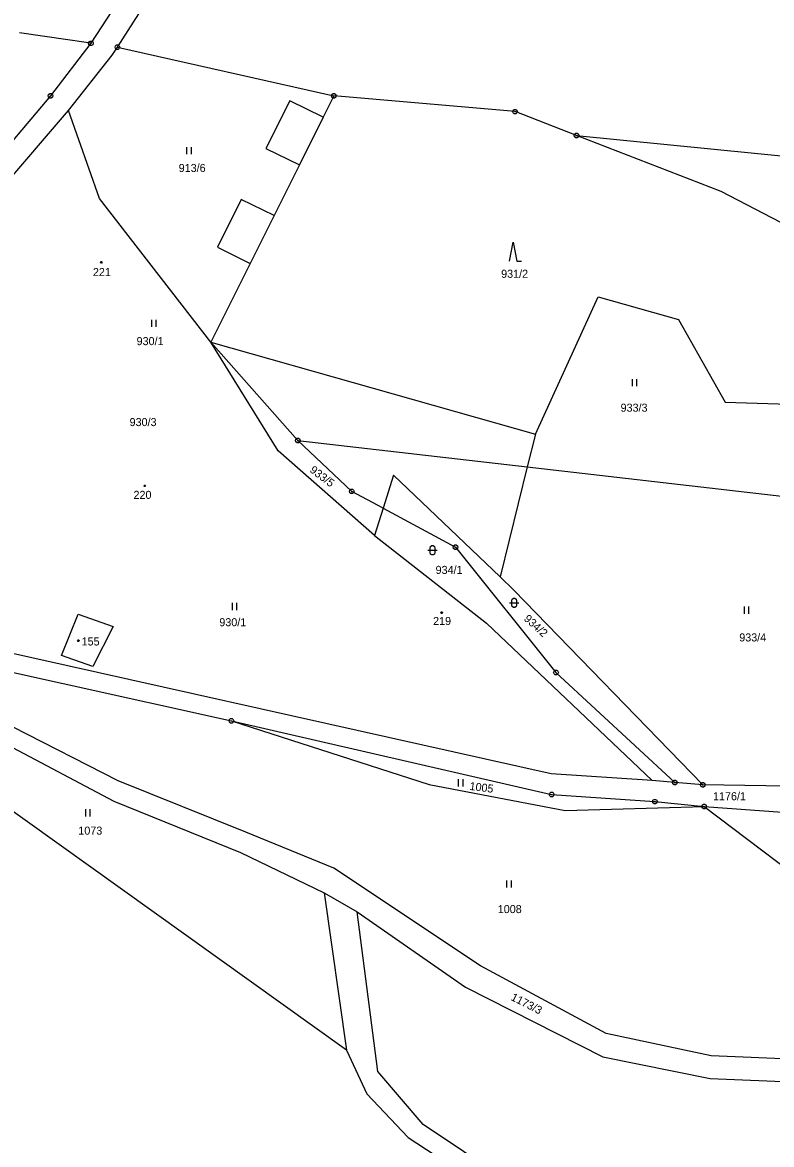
# Model space of a CAD drawing. Extents: x -694465 to -690527, y -983694 to -978978.
# Drawn here: x -691444.6 to -691286.3, y -981397.2 to -981160.2 of the extents above; entities that cross this region are included whole.
import ezdxf

# ---------------------------------------------------------------- set-up
doc = ezdxf.new("R2010")
doc.units = 0
for name, color, linetype in [('Vrstva 1', 7, 'Continuous'), ('Vrstva 16', 7, 'Continuous'), ('Vrstva 18', 7, 'Continuous'), ('Vrstva 19', 7, 'Continuous'), ('Vrstva 24', 7, 'Continuous'), ('Vrstva 25', 7, 'Continuous')]:
    doc.layers.add(name, color=color, linetype=linetype)

msp = doc.modelspace()

# ---------------------------------------------------------------- linework, layer by layer
at = {"layer": 'Vrstva 1'}
for p, q in [((-691388.077, -981176.787), (-691393.106, -981186.85)), ((-691381.003, -981180.236), (-691388.077, -981176.787)), ((-691393.106, -981186.85), (-691386.034, -981190.322)), ((-691398.322, -981197.658), (-691403.351, -981207.721)), ((-691391.379, -981201.037), (-691398.322, -981197.658)), ((-691403.351, -981207.721), (-691396.42, -981211.142))]:
    msp.add_line(p, q, dxfattribs=at)
for points in [[(-691417.94, -981145.91), (-691430.12, -981164.65)], [(-691424.5, -981165.47), (-691413.72, -981148.56)], [(-691430.12, -981164.65), (-691445.151, -981162.47)], [(-691430.12, -981164.65), (-691438.64, -981175.76)], [(-691425.57, -981167.14), (-691424.5, -981165.47)], [(-691424.5, -981165.47), (-691378.77, -981175.76)], [(-691434.84, -981178.86), (-691425.57, -981167.14)], [(-691438.64, -981175.76), (-691452.73, -981192.33)], [(-691378.77, -981175.76), (-691381.003, -981180.236)], [(-691340.48, -981179.08), (-691378.77, -981175.76)], [(-691449.1, -981195.51), (-691434.84, -981178.86)], [(-691428.28, -981197.44), (-691434.84, -981178.86)], [(-691327.5, -981184.12), (-691340.48, -981179.08)], [(-691381.003, -981180.236), (-691386.034, -981190.322)], [(-691296.96, -981195.97), (-691327.5, -981184.12)], [(-691327.5, -981184.12), (-691269.99, -981189.84)], [(-691386.034, -981190.322), (-691391.379, -981201.037)], [(-691248.4, -981221.14), (-691296.96, -981195.97)], [(-691404.73, -981227.8), (-691428.28, -981197.44)], [(-691391.379, -981201.037), (-691396.42, -981211.142)], [(-691396.42, -981211.142), (-691404.73, -981227.8)], [(-691336.18, -981247.17), (-691322.88, -981218.17)], [(-691322.88, -981218.17), (-691305.94, -981222.98)], [(-691305.94, -981222.98), (-691296.05, -981240.41)], [(-691390.5, -981250.75), (-691404.73, -981227.8)], [(-691404.73, -981227.8), (-691386.36, -981248.55)], [(-691404.73, -981227.8), (-691336.18, -981247.17)], [(-691296.05, -981240.41), (-691271.19, -981241.21)], [(-691374.99, -981259.29), (-691386.36, -981248.55)], [(-691386.36, -981248.55), (-691337.9, -981254.113)], [(-691336.18, -981247.17), (-691337.9, -981254.113)], [(-691370.15, -981268.58), (-691390.5, -981250.75)], [(-691337.9, -981254.113), (-691343.654, -981277.335)], [(-691337.9, -981254.113), (-691255.34, -981263.59)], [(-691366.13, -981255.85), (-691368.34, -981262.86)], [(-691343.654, -981277.335), (-691366.13, -981255.85)], [(-691368.34, -981262.86), (-691374.99, -981259.29)], [(-691368.34, -981262.86), (-691370.15, -981268.58)], [(-691368.34, -981262.86), (-691353.06, -981271.07)], [(-691370.15, -981268.58), (-691346.54, -981287.1)], [(-691353.06, -981271.07), (-691331.83, -981297.53)], [(-691340.74, -981280.12), (-691343.654, -981277.335)], [(-691300.81, -981321.27), (-691340.74, -981280.12)], [(-691425.41, -981287.8), (-691429.66, -981296.27), (-691436.29, -981293.94), (-691432.75, -981285.19), (-691425.41, -981287.8)], [(-691332.82, -981318.91), (-691469.77, -981288.4)], [(-691346.54, -981287.1), (-691311.5, -981320.38)], [(-691471.59, -981292.01), (-691400.41, -981307.73)], [(-691331.83, -981297.53), (-691306.71, -981320.78)], [(-691400.41, -981307.73), (-691358.6, -981321.19)], [(-691400.41, -981307.73), (-691332.75, -981323.31)], [(-691424.36, -981320.4), (-691446.64, -981308.98)], [(-691447.83, -981312.77), (-691425.25, -981324.69)], [(-691311.5, -981320.38), (-691332.82, -981318.91)], [(-691397.33, -981331.29), (-691424.36, -981320.4)], [(-691358.6, -981321.19), (-691329.92, -981326.7)], [(-691306.71, -981320.78), (-691311.5, -981320.38)], [(-691300.81, -981321.27), (-691306.71, -981320.78)], [(-691260.9, -981321.86), (-691300.81, -981321.27)], [(-691376.08, -981377.32), (-691450.75, -981323.94)], [(-691332.75, -981323.31), (-691310.95, -981324.8)], [(-691425.25, -981324.69), (-691398.46, -981335.57)], [(-691329.92, -981326.7), (-691300.51, -981325.84)], [(-691310.95, -981324.8), (-691300.51, -981325.84)], [(-691300.51, -981325.84), (-691273.14, -981346.51)], [(-691300.51, -981325.84), (-691272.26, -981327.9)], [(-691378.74, -981338.89), (-691397.33, -981331.29)], [(-691398.46, -981335.57), (-691380.78, -981344.09)], [(-691347.77, -981359.46), (-691378.74, -981338.89)], [(-691380.78, -981344.09), (-691376.08, -981377.32)], [(-691380.78, -981344.09), (-691373.81, -981348.05)], [(-691369.45, -981381.82), (-691373.81, -981348.05)], [(-691373.81, -981348.05), (-691350.98, -981363.97)], [(-691321.19, -981373.77), (-691347.77, -981359.46)], [(-691350.98, -981363.97), (-691321.94, -981378.7)], [(-691299.04, -981378.47), (-691321.19, -981373.77)], [(-691376.08, -981377.32), (-691371.8, -981386.53)], [(-691321.94, -981378.7), (-691299.23, -981383.26)], [(-691280.51, -981379.27), (-691299.04, -981378.47)], [(-691359.88, -981392.99), (-691369.45, -981381.82)], [(-691299.23, -981383.26), (-691280.45, -981384.07)], [(-691371.8, -981386.53), (-691363.03, -981395.75)], [(-691325.56, -981415.92), (-691359.88, -981392.99)], [(-691363.03, -981395.75), (-691328.61, -981418.28)]]:
    msp.add_lwpolyline(points, dxfattribs=at)
at = {"layer": 'Vrstva 24'}
for points in [[(-691429.966, -981164.174), (-691429.716, -981164.356), (-691429.62, -981164.65), (-691429.716, -981164.944), (-691429.966, -981165.126), (-691430.274, -981165.126), (-691430.524, -981164.944), (-691430.62, -981164.65), (-691430.524, -981164.356), (-691430.274, -981164.174)], [(-691424.346, -981164.994), (-691424.096, -981165.176), (-691424, -981165.47), (-691424.096, -981165.764), (-691424.346, -981165.946), (-691424.654, -981165.946), (-691424.904, -981165.764), (-691425, -981165.47), (-691424.904, -981165.176), (-691424.654, -981164.994)], [(-691438.486, -981175.284), (-691438.236, -981175.466), (-691438.14, -981175.76), (-691438.236, -981176.054), (-691438.486, -981176.236), (-691438.794, -981176.236), (-691439.044, -981176.054), (-691439.14, -981175.76), (-691439.044, -981175.466), (-691438.794, -981175.284)], [(-691378.616, -981175.284), (-691378.366, -981175.466), (-691378.27, -981175.76), (-691378.366, -981176.054), (-691378.616, -981176.236), (-691378.924, -981176.236), (-691379.174, -981176.054), (-691379.27, -981175.76), (-691379.174, -981175.466), (-691378.924, -981175.284)], [(-691340.326, -981178.604), (-691340.076, -981178.786), (-691339.98, -981179.08), (-691340.076, -981179.374), (-691340.326, -981179.556), (-691340.634, -981179.556), (-691340.884, -981179.374), (-691340.98, -981179.08), (-691340.884, -981178.786), (-691340.634, -981178.604)], [(-691327.346, -981183.644), (-691327.096, -981183.826), (-691327, -981184.12), (-691327.096, -981184.414), (-691327.346, -981184.596), (-691327.654, -981184.596), (-691327.904, -981184.414), (-691328, -981184.12), (-691327.904, -981183.826), (-691327.654, -981183.644)], [(-691386.206, -981248.074), (-691385.956, -981248.256), (-691385.86, -981248.55), (-691385.956, -981248.844), (-691386.206, -981249.026), (-691386.514, -981249.026), (-691386.764, -981248.844), (-691386.86, -981248.55), (-691386.764, -981248.256), (-691386.514, -981248.074)], [(-691374.836, -981258.814), (-691374.586, -981258.996), (-691374.49, -981259.29), (-691374.586, -981259.584), (-691374.836, -981259.766), (-691375.144, -981259.766), (-691375.394, -981259.584), (-691375.49, -981259.29), (-691375.394, -981258.996), (-691375.144, -981258.814)], [(-691352.906, -981270.594), (-691352.656, -981270.776), (-691352.56, -981271.07), (-691352.656, -981271.364), (-691352.906, -981271.546), (-691353.214, -981271.546), (-691353.464, -981271.364), (-691353.56, -981271.07), (-691353.464, -981270.776), (-691353.214, -981270.594)], [(-691331.676, -981297.054), (-691331.426, -981297.236), (-691331.33, -981297.53), (-691331.426, -981297.824), (-691331.676, -981298.006), (-691331.984, -981298.006), (-691332.234, -981297.824), (-691332.33, -981297.53), (-691332.234, -981297.236), (-691331.984, -981297.054)], [(-691400.256, -981307.254), (-691400.006, -981307.436), (-691399.91, -981307.73), (-691400.006, -981308.024), (-691400.256, -981308.206), (-691400.564, -981308.206), (-691400.814, -981308.024), (-691400.91, -981307.73), (-691400.814, -981307.436), (-691400.564, -981307.254)], [(-691306.556, -981320.304), (-691306.306, -981320.486), (-691306.21, -981320.78), (-691306.306, -981321.074), (-691306.556, -981321.256), (-691306.864, -981321.256), (-691307.114, -981321.074), (-691307.21, -981320.78), (-691307.114, -981320.486), (-691306.864, -981320.304)], [(-691300.656, -981320.794), (-691300.406, -981320.976), (-691300.31, -981321.27), (-691300.406, -981321.564), (-691300.656, -981321.746), (-691300.964, -981321.746), (-691301.214, -981321.564), (-691301.31, -981321.27), (-691301.214, -981320.976), (-691300.964, -981320.794)], [(-691332.596, -981322.834), (-691332.346, -981323.016), (-691332.25, -981323.31), (-691332.346, -981323.604), (-691332.596, -981323.786), (-691332.904, -981323.786), (-691333.154, -981323.604), (-691333.25, -981323.31), (-691333.154, -981323.016), (-691332.904, -981322.834)], [(-691310.796, -981324.324), (-691310.546, -981324.506), (-691310.45, -981324.8), (-691310.546, -981325.094), (-691310.796, -981325.276), (-691311.104, -981325.276), (-691311.354, -981325.094), (-691311.45, -981324.8), (-691311.354, -981324.506), (-691311.104, -981324.324)], [(-691300.356, -981325.364), (-691300.106, -981325.546), (-691300.01, -981325.84), (-691300.106, -981326.134), (-691300.356, -981326.316), (-691300.664, -981326.316), (-691300.914, -981326.134), (-691301.01, -981325.84), (-691300.914, -981325.546), (-691300.664, -981325.364)]]:
    msp.add_lwpolyline(points, close=True, dxfattribs=at)
for points in [[(-691430.239, -981164.65), (-691430, -981164.65)], [(-691424.619, -981165.47), (-691424.38, -981165.47)], [(-691438.759, -981175.76), (-691438.52, -981175.76)], [(-691378.889, -981175.76), (-691378.65, -981175.76)], [(-691340.599, -981179.08), (-691340.36, -981179.08)], [(-691327.619, -981184.12), (-691327.38, -981184.12)], [(-691386.479, -981248.55), (-691386.24, -981248.55)], [(-691375.109, -981259.29), (-691374.87, -981259.29)], [(-691353.179, -981271.07), (-691352.94, -981271.07)], [(-691331.949, -981297.53), (-691331.71, -981297.53)], [(-691400.529, -981307.73), (-691400.29, -981307.73)], [(-691306.829, -981320.78), (-691306.59, -981320.78)], [(-691300.929, -981321.27), (-691300.69, -981321.27)], [(-691332.869, -981323.31), (-691332.63, -981323.31)], [(-691311.069, -981324.8), (-691310.83, -981324.8)], [(-691300.629, -981325.84), (-691300.39, -981325.84)]]:
    msp.add_lwpolyline(points, dxfattribs=at)
at = {"layer": 'Vrstva 25'}
for points in [[(-691409.87, -981186.6), (-691409.87, -981188.1)], [(-691408.87, -981188.1), (-691408.87, -981186.6)], [(-691341.63, -981210.68), (-691340.88, -981206.68), (-691340.13, -981210.68), (-691339.13, -981210.68)], [(-691417.31, -981223.04), (-691417.31, -981224.54)], [(-691416.31, -981224.54), (-691416.31, -981223.04)], [(-691315.74, -981235.56), (-691315.74, -981237.06)], [(-691314.74, -981237.06), (-691314.74, -981235.56)], [(-691358.91, -981271.72), (-691356.91, -981271.72)], [(-691400.26, -981282.85), (-691400.26, -981284.35)], [(-691399.26, -981284.35), (-691399.26, -981282.85)], [(-691341.65, -981282.81), (-691339.65, -981282.81)], [(-691292.06, -981283.62), (-691292.06, -981285.12)], [(-691291.06, -981285.12), (-691291.06, -981283.62)], [(-691352.47, -981320.08), (-691352.47, -981321.58)], [(-691351.47, -981321.58), (-691351.47, -981320.08)], [(-691431.23, -981326.43), (-691431.23, -981327.93)], [(-691430.23, -981327.93), (-691430.23, -981326.43)], [(-691342.26, -981341.45), (-691342.26, -981342.95)], [(-691341.26, -981342.95), (-691341.26, -981341.45)]]:
    msp.add_lwpolyline(points, dxfattribs=at)
for points in [[(-691427.833, -981210.758), (-691427.745, -981210.91), (-691427.833, -981211.062), (-691428.007, -981211.062), (-691428.095, -981210.91), (-691428.007, -981210.758)], [(-691418.623, -981257.978), (-691418.535, -981258.13), (-691418.623, -981258.282), (-691418.797, -981258.282), (-691418.885, -981258.13), (-691418.797, -981257.978)], [(-691358.41, -981271.22), (-691358.315, -981270.926), (-691358.065, -981270.744), (-691357.755, -981270.744), (-691357.505, -981270.926), (-691357.41, -981271.22), (-691357.41, -981272.22), (-691357.505, -981272.514), (-691357.755, -981272.696), (-691358.065, -981272.696), (-691358.315, -981272.514), (-691358.41, -981272.22)], [(-691341.15, -981282.31), (-691341.055, -981282.016), (-691340.805, -981281.834), (-691340.495, -981281.834), (-691340.245, -981282.016), (-691340.15, -981282.31), (-691340.15, -981283.31), (-691340.245, -981283.604), (-691340.495, -981283.786), (-691340.805, -981283.786), (-691341.055, -981283.604), (-691341.15, -981283.31)], [(-691355.893, -981284.758), (-691355.805, -981284.91), (-691355.893, -981285.062), (-691356.067, -981285.062), (-691356.155, -981284.91), (-691356.067, -981284.758)], [(-691432.633, -981290.658), (-691432.545, -981290.81), (-691432.633, -981290.962), (-691432.807, -981290.962), (-691432.895, -981290.81), (-691432.807, -981290.658)]]:
    msp.add_lwpolyline(points, close=True, dxfattribs=at)

# ---------------------------------------------------------------- texts
at = {"layer": 'Vrstva 16'}
msp.add_text('930/1', height=1.7, dxfattribs=at).set_placement((-691420.435, -981228.4))
at = {"layer": 'Vrstva 18'}
for s, p in [('913/6', (-691411.543, -981191.83)), ('931/2', (-691343.416, -981214.18)), ('933/3', (-691318.174, -981242.46)), ('930/3', (-691421.914, -981245.5)), ('934/1', (-691357.263, -981276.72)), ('930/1', (-691402.959, -981287.77)), ('933/4', (-691293.103, -981290.98)), ('1176/1', (-691298.648, -981324.52)), ('1073', (-691432.749, -981331.78)), ('1008', (-691344.129, -981348.35))]:
    msp.add_text(s, height=1.7, dxfattribs=at).set_placement(p)
for s, rotation, p in [('933/5', 323.0909, (-691384, -981255.073)), ('934/2', 317.7051, (-691338.744, -981286.37)), ('1005', 352.82741, (-691350.167, -981322.321)), ('1173/3', 333.00307, (-691341.51, -981366.638))]:
    msp.add_text(s, height=1.7, rotation=rotation, dxfattribs=at).set_placement(p)
at = {"layer": 'Vrstva 19'}
for s, p in [('221', (-691429.673, -981213.81)), ('220', (-691421.088, -981260.87)), ('219', (-691357.79, -981287.51)), ('155', (-691432.05, -981291.83))]:
    msp.add_text(s, height=1.7, dxfattribs=at).set_placement(p)

doc.saveas('drawing.dxf')
